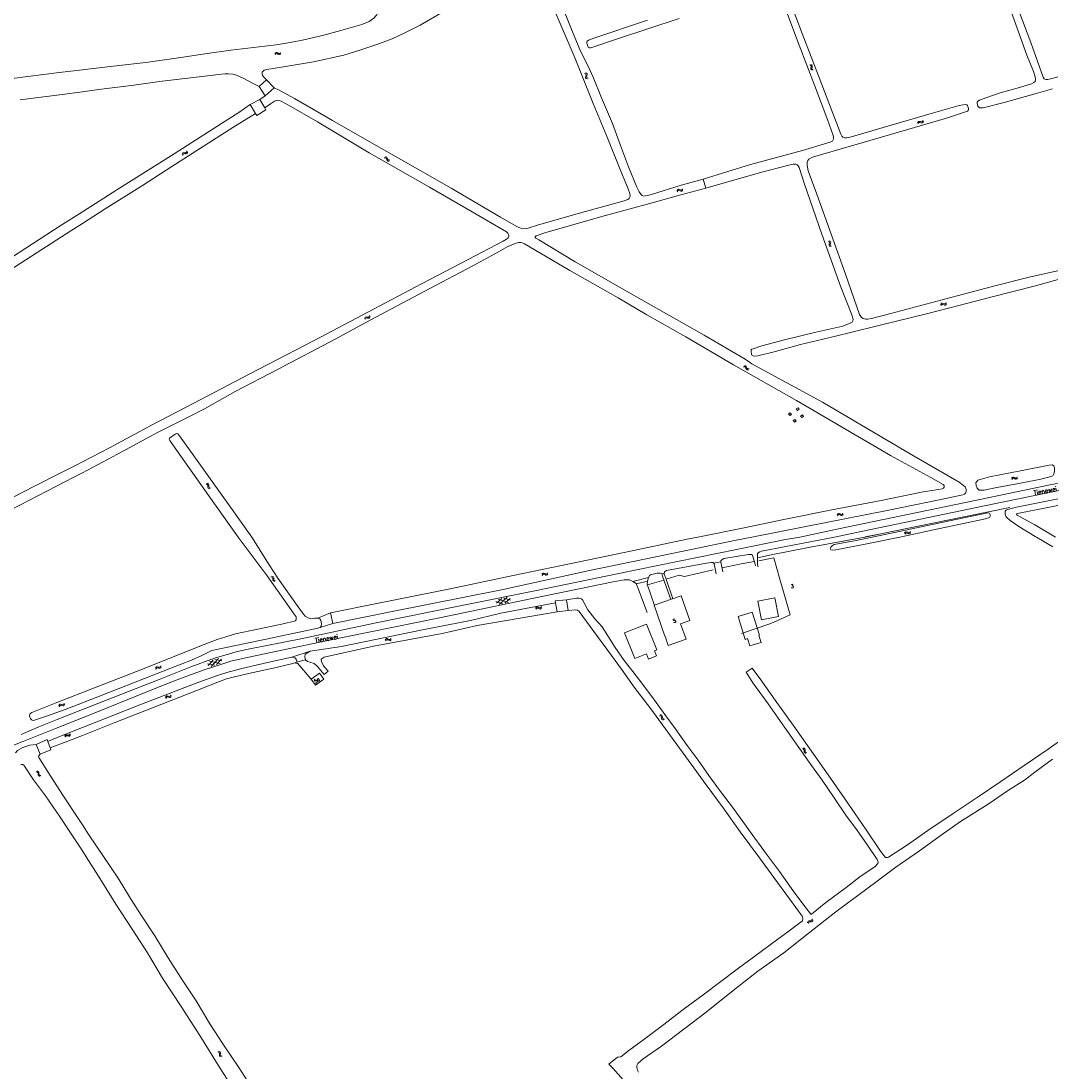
# Model space of a CAD drawing. Header units: metres. Extents: x 189705 to 199106, y 581686 to 588448.
# Tile 340 of 555: x 193974 to 194411, y 587273 to 587719. Entities that reach past the tile are written whole.
import ezdxf

# ---------------------------------------------------------------- set-up
doc = ezdxf.new("R2010")
doc.units = ezdxf.units.M
doc.layers.add('B-WA-OG-GBKN-G', color=7, linetype='Continuous', lineweight=18)
doc.styles.add('Style-STANDARD', font='STANDARD.shx')

msp = doc.modelspace()

# ---------------------------------------------------------------- linework, layer by layer
at = {"layer": 'B-WA-OG-GBKN-G'}
for p, q in [((194081.721, 587705.28), (194081.972, 587705.601)), ((194081.817, 587704.793), (194082.07, 587705.112)), ((194081.972, 587705.601), (194082.253, 587705.768)), ((194082.07, 587705.112), (194082.354, 587705.278)), ((194082.253, 587705.768), (194082.589, 587705.724)), ((194082.354, 587705.278), (194082.677, 587705.235)), ((194082.589, 587705.724), (194082.944, 587705.526)), ((194082.677, 587705.235), (194083.042, 587705.039)), ((194082.944, 587705.526), (194083.302, 587705.329)), ((194083.042, 587705.039), (194083.398, 587704.84)), ((194083.302, 587705.329), (194083.628, 587705.283)), ((194083.398, 587704.84), (194083.724, 587704.793)), ((194083.628, 587705.283), (194083.919, 587705.452)), ((194083.724, 587704.793), (194084.015, 587704.964)), ((194083.919, 587705.452), (194084.172, 587705.773)), ((194084.015, 587704.964), (194084.268, 587705.286)), ((194309.163, 587700.269), (194308.794, 587700.445)), ((194309.392, 587700.022), (194309.163, 587700.269)), ((194309.19, 587698.911), (194309.304, 587699.302)), ((194309.22, 587698.574), (194309.19, 587698.911)), ((194309.445, 587698.336), (194309.22, 587698.574)), ((194309.617, 587700.469), (194309.248, 587700.646)), ((194309.304, 587699.302), (194309.418, 587699.694)), ((194309.418, 587699.694), (194309.392, 587700.022)), ((194309.813, 587698.162), (194309.445, 587698.336)), ((194309.848, 587700.223), (194309.617, 587700.469)), ((194309.647, 587699.105), (194309.758, 587699.504)), ((194309.676, 587698.78), (194309.647, 587699.105)), ((194309.9, 587698.54), (194309.676, 587698.78)), ((194309.758, 587699.504), (194309.874, 587699.895)), ((194309.874, 587699.895), (194309.848, 587700.223)), ((194310.267, 587698.363), (194309.9, 587698.54)), ((194213.547, 587696.658), (194213.174, 587696.824)), ((194213.782, 587696.417), (194213.547, 587696.658)), ((194213.609, 587695.302), (194213.714, 587695.695)), ((194213.648, 587694.965), (194213.609, 587695.302)), ((194213.996, 587696.87), (194213.623, 587697.037)), ((194213.879, 587694.734), (194213.648, 587694.965)), ((194213.714, 587695.695), (194213.817, 587696.09)), ((194213.817, 587696.09), (194213.782, 587696.417)), ((194214.252, 587694.569), (194213.879, 587694.734)), ((194214.233, 587696.63), (194213.996, 587696.87)), ((194214.061, 587695.507), (194214.162, 587695.909)), ((194214.099, 587695.183), (194214.061, 587695.507)), ((194214.329, 587694.949), (194214.099, 587695.183)), ((194214.162, 587695.909), (194214.268, 587696.303)), ((194214.268, 587696.303), (194214.233, 587696.63)), ((194214.701, 587694.781), (194214.329, 587694.949)), ((194354.597, 587675.888), (194354.782, 587676.25)), ((194354.782, 587676.25), (194355.026, 587676.468)), ((194354.783, 587675.427), (194354.972, 587675.789)), ((194354.972, 587675.789), (194355.218, 587676.006)), ((194355.026, 587676.468), (194355.365, 587676.488)), ((194355.218, 587676.006), (194355.544, 587676.025)), ((194355.365, 587676.488), (194355.751, 587676.361)), ((194355.544, 587676.025), (194355.94, 587675.902)), ((194355.751, 587676.361), (194356.14, 587676.236)), ((194355.94, 587675.902), (194356.327, 587675.773)), ((194356.14, 587676.236), (194356.468, 587676.252)), ((194356.327, 587675.773), (194356.656, 587675.79)), ((194356.468, 587676.252), (194356.722, 587676.473)), ((194356.656, 587675.79), (194356.909, 587676.013)), ((194356.722, 587676.473), (194356.91, 587676.836)), ((194356.909, 587676.013), (194357.096, 587676.376)), ((194042.372, 587662.43), (194042.468, 587662.826)), ((194042.468, 587662.826), (194042.654, 587663.095)), ((194042.654, 587663.095), (194042.978, 587663.193)), ((194042.662, 587662.026), (194042.76, 587662.422)), ((194042.76, 587662.422), (194042.949, 587662.69)), ((194042.949, 587662.69), (194043.261, 587662.785)), ((194042.978, 587663.193), (194043.384, 587663.161)), ((194043.261, 587662.785), (194043.675, 587662.758)), ((194043.384, 587663.161), (194043.791, 587663.129)), ((194043.675, 587662.758), (194044.082, 587662.724)), ((194043.791, 587663.129), (194044.107, 587663.222)), ((194044.082, 587662.724), (194044.397, 587662.817)), ((194044.107, 587663.222), (194044.302, 587663.497)), ((194044.302, 587663.497), (194044.399, 587663.894)), ((194044.397, 587662.817), (194044.591, 587663.093)), ((194044.591, 587663.093), (194044.688, 587663.49)), ((194128.508, 587660.928), (194128.11, 587660.834)), ((194128.737, 587661.369), (194128.339, 587661.275)), ((194128.841, 587660.879), (194128.508, 587660.928)), ((194129.071, 587661.321), (194128.737, 587661.369)), ((194129.067, 587660.639), (194128.841, 587660.879)), ((194129.224, 587660.262), (194129.067, 587660.639)), ((194129.297, 587661.082), (194129.071, 587661.321)), ((194129.379, 587659.886), (194129.224, 587660.262)), ((194129.451, 587660.704), (194129.297, 587661.082)), ((194129.614, 587659.642), (194129.379, 587659.886)), ((194129.614, 587660.323), (194129.451, 587660.704)), ((194129.841, 587660.088), (194129.614, 587660.323)), ((194129.938, 587659.598), (194129.614, 587659.642)), ((194130.166, 587660.042), (194129.841, 587660.088)), ((194130.334, 587659.692), (194129.938, 587659.598)), ((194130.563, 587660.133), (194130.166, 587660.042)), ((194252.406, 587647.085), (194252.614, 587647.436)), ((194252.564, 587646.614), (194252.774, 587646.964)), ((194252.614, 587647.436), (194252.871, 587647.638)), ((194252.774, 587646.964), (194253.034, 587647.165)), ((194252.871, 587647.638), (194253.21, 587647.637)), ((194253.034, 587647.165), (194253.36, 587647.164)), ((194253.21, 587647.637), (194253.588, 587647.487)), ((194253.36, 587647.164), (194253.748, 587647.017)), ((194253.588, 587647.487), (194253.968, 587647.337)), ((194253.748, 587647.017), (194254.126, 587646.864)), ((194253.968, 587647.337), (194254.297, 587647.333)), ((194254.126, 587646.864), (194254.455, 587646.861)), ((194254.297, 587647.333), (194254.564, 587647.538)), ((194254.455, 587646.861), (194254.722, 587647.068)), ((194254.564, 587647.538), (194254.773, 587647.889)), ((194254.722, 587647.068), (194254.931, 587647.419)), ((194316.978, 587625.445), (194316.613, 587625.629)), ((194316.973, 587624.087), (194317.096, 587624.474)), ((194316.995, 587623.749), (194316.973, 587624.087)), ((194317.201, 587625.192), (194316.978, 587625.445)), ((194317.214, 587623.506), (194316.995, 587623.749)), ((194317.437, 587625.635), (194317.072, 587625.819)), ((194317.096, 587624.474), (194317.22, 587624.864)), ((194317.22, 587624.864), (194317.201, 587625.192)), ((194317.578, 587623.323), (194317.214, 587623.506)), ((194317.434, 587624.27), (194317.555, 587624.666)), ((194317.456, 587623.944), (194317.434, 587624.27)), ((194317.661, 587625.383), (194317.437, 587625.635)), ((194317.675, 587623.699), (194317.456, 587623.944)), ((194317.555, 587624.666), (194317.68, 587625.055)), ((194317.68, 587625.055), (194317.661, 587625.383)), ((194318.037, 587623.513), (194317.675, 587623.699)), ((194364.346, 587598.722), (194364.556, 587599.071)), ((194364.5, 587598.25), (194364.713, 587598.597)), ((194364.556, 587599.071), (194364.815, 587599.271)), ((194364.713, 587598.597), (194364.974, 587598.796)), ((194364.815, 587599.271), (194365.154, 587599.267)), ((194364.974, 587598.796), (194365.3, 587598.793)), ((194365.154, 587599.267), (194365.531, 587599.114)), ((194365.3, 587598.793), (194365.687, 587598.642)), ((194365.531, 587599.114), (194365.91, 587598.961)), ((194365.687, 587598.642), (194366.064, 587598.487)), ((194365.91, 587598.961), (194366.239, 587598.954)), ((194366.064, 587598.487), (194366.393, 587598.48)), ((194366.239, 587598.954), (194366.507, 587599.157)), ((194366.393, 587598.48), (194366.661, 587598.685)), ((194366.507, 587599.157), (194366.72, 587599.506)), ((194366.661, 587598.685), (194366.874, 587599.034)), ((194119.778, 587592.733), (194119.908, 587593.119)), ((194119.908, 587593.119), (194120.117, 587593.371)), ((194120.031, 587592.306), (194120.163, 587592.691)), ((194120.117, 587593.371), (194120.448, 587593.441)), ((194120.163, 587592.691), (194120.375, 587592.942)), ((194120.375, 587592.942), (194120.694, 587593.01)), ((194120.448, 587593.441), (194120.849, 587593.373)), ((194120.694, 587593.01), (194121.104, 587592.947)), ((194120.849, 587593.373), (194121.252, 587593.307)), ((194121.104, 587592.947), (194121.506, 587592.877)), ((194121.252, 587593.307), (194121.575, 587593.372)), ((194121.506, 587592.877), (194121.829, 587592.943)), ((194121.575, 587593.372), (194121.793, 587593.628)), ((194121.793, 587593.628), (194121.924, 587594.015)), ((194121.829, 587592.943), (194122.046, 587593.201)), ((194122.046, 587593.201), (194122.177, 587593.588)), ((194281.002, 587572.263), (194280.605, 587572.166)), ((194281.227, 587572.706), (194280.83, 587572.609)), ((194281.335, 587572.217), (194281.002, 587572.263)), ((194281.561, 587572.661), (194281.227, 587572.706)), ((194281.563, 587571.979), (194281.335, 587572.217)), ((194281.789, 587572.424), (194281.561, 587572.661)), ((194281.723, 587571.603), (194281.563, 587571.979)), ((194281.881, 587571.229), (194281.723, 587571.603)), ((194281.946, 587572.047), (194281.789, 587572.424)), ((194282.118, 587570.986), (194281.881, 587571.229)), ((194282.113, 587571.667), (194281.946, 587572.047)), ((194282.341, 587571.435), (194282.113, 587571.667)), ((194282.443, 587570.945), (194282.118, 587570.986)), ((194282.667, 587571.39), (194282.341, 587571.435)), ((194282.838, 587571.043), (194282.443, 587570.945)), ((194283.063, 587571.485), (194282.667, 587571.39)), ((194394.465, 587524.935), (194394.702, 587525.267)), ((194394.582, 587524.453), (194394.822, 587524.783)), ((194394.702, 587525.267), (194394.975, 587525.446)), ((194394.822, 587524.783), (194395.097, 587524.961)), ((194394.975, 587525.446), (194395.313, 587525.416)), ((194395.097, 587524.961), (194395.422, 587524.932)), ((194395.313, 587525.416), (194395.677, 587525.235)), ((194395.422, 587524.932), (194395.796, 587524.752)), ((194395.677, 587525.235), (194396.043, 587525.053)), ((194395.796, 587524.752), (194396.16, 587524.569)), ((194396.043, 587525.053), (194396.37, 587525.021)), ((194396.16, 587524.569), (194396.488, 587524.537)), ((194396.37, 587525.021), (194396.653, 587525.203)), ((194396.488, 587524.537), (194396.771, 587524.72)), ((194396.653, 587525.203), (194396.892, 587525.535)), ((194396.771, 587524.72), (194397.009, 587525.052)), ((194052.892, 587522.38), (194052.49, 587522.457)), ((194053.28, 587522.69), (194052.879, 587522.767)), ((194053.176, 587522.2), (194052.892, 587522.38)), ((194053.285, 587521.889), (194053.176, 587522.2)), ((194053.263, 587521.075), (194053.275, 587521.481)), ((194053.378, 587520.756), (194053.263, 587521.075)), ((194053.275, 587521.481), (194053.285, 587521.889)), ((194053.566, 587522.511), (194053.28, 587522.69)), ((194053.657, 587520.584), (194053.378, 587520.756)), ((194053.675, 587522.2), (194053.566, 587522.511)), ((194053.656, 587521.378), (194053.662, 587521.793)), ((194053.768, 587521.071), (194053.656, 587521.378)), ((194054.057, 587520.509), (194053.657, 587520.584)), ((194053.662, 587521.793), (194053.675, 587522.2)), ((194054.045, 587520.896), (194053.768, 587521.071)), ((194054.445, 587520.819), (194054.045, 587520.896)), ((194320.45, 587509.51), (194320.683, 587509.843)), ((194320.572, 587509.028), (194320.808, 587509.36)), ((194320.683, 587509.843), (194320.955, 587510.026)), ((194320.808, 587509.36), (194321.082, 587509.541)), ((194320.955, 587510.026), (194321.293, 587509.999)), ((194321.082, 587509.541), (194321.407, 587509.516)), ((194321.293, 587509.999), (194321.658, 587509.821)), ((194321.407, 587509.516), (194321.783, 587509.34)), ((194321.658, 587509.821), (194322.026, 587509.643)), ((194321.783, 587509.34), (194322.149, 587509.16)), ((194322.026, 587509.643), (194322.354, 587509.615)), ((194322.149, 587509.16), (194322.477, 587509.131)), ((194322.354, 587509.615), (194322.635, 587509.799)), ((194322.477, 587509.131), (194322.758, 587509.318)), ((194322.635, 587509.799), (194322.871, 587510.133)), ((194322.758, 587509.318), (194322.993, 587509.652)), ((194349.085, 587501.714), (194349.322, 587502.046)), ((194349.322, 587502.046), (194349.595, 587502.225)), ((194349.442, 587501.562), (194349.717, 587501.74)), ((194349.595, 587502.225), (194349.933, 587502.195)), ((194349.717, 587501.74), (194350.042, 587501.711)), ((194349.933, 587502.195), (194350.297, 587502.014)), ((194350.042, 587501.711), (194350.416, 587501.531)), ((194350.297, 587502.014), (194350.663, 587501.832)), ((194350.663, 587501.832), (194350.99, 587501.8)), ((194350.99, 587501.8), (194351.273, 587501.982)), ((194351.273, 587501.982), (194351.512, 587502.314)), ((194351.391, 587501.499), (194351.629, 587501.831)), ((194349.202, 587501.232), (194349.442, 587501.562)), ((194350.416, 587501.531), (194350.78, 587501.348)), ((194350.78, 587501.348), (194351.108, 587501.316)), ((194351.108, 587501.316), (194351.391, 587501.499)), ((194195.077, 587484.187), (194195.307, 587484.523)), ((194195.205, 587483.707), (194195.437, 587484.042)), ((194195.307, 587484.523), (194195.577, 587484.709)), ((194195.437, 587484.042), (194195.709, 587484.226)), ((194195.577, 587484.709), (194195.915, 587484.686)), ((194195.709, 587484.226), (194196.034, 587484.204)), ((194195.915, 587484.686), (194196.282, 587484.512)), ((194196.034, 587484.204), (194196.412, 587484.032)), ((194196.282, 587484.512), (194196.652, 587484.338)), ((194196.412, 587484.032), (194196.78, 587483.856)), ((194196.652, 587484.338), (194196.98, 587484.313)), ((194196.78, 587483.856), (194197.108, 587483.831)), ((194196.98, 587484.313), (194197.259, 587484.501)), ((194197.108, 587483.831), (194197.387, 587484.021)), ((194197.259, 587484.501), (194197.491, 587484.838)), ((194197.387, 587484.021), (194197.619, 587484.358)), ((194080.479, 587483.008), (194080.078, 587483.087)), ((194080.869, 587483.317), (194080.468, 587483.395)), ((194080.763, 587482.827), (194080.479, 587483.008)), ((194080.87, 587482.516), (194080.763, 587482.827)), ((194080.845, 587481.701), (194080.859, 587482.108)), ((194080.959, 587481.382), (194080.845, 587481.701)), ((194080.859, 587482.108), (194080.87, 587482.516)), ((194081.154, 587483.136), (194080.869, 587483.317)), ((194081.237, 587481.209), (194080.959, 587481.382)), ((194081.262, 587482.825), (194081.154, 587483.136)), ((194081.637, 587481.132), (194081.237, 587481.209)), ((194081.239, 587482.003), (194081.247, 587482.418)), ((194081.349, 587481.696), (194081.239, 587482.003)), ((194081.247, 587482.418), (194081.262, 587482.825)), ((194081.626, 587481.52), (194081.349, 587481.696)), ((194082.026, 587481.44), (194081.626, 587481.52)), ((194178.484, 587471.686), (194175.589, 587472.647)), ((194175.741, 587471.909), (194178.02, 587473.937)), ((194180.86, 587472.175), (194176.497, 587473.623)), ((194176.96, 587471.372), (194180.395, 587474.427)), ((194181.765, 587473.15), (194178.867, 587474.111)), ((194179.332, 587471.86), (194181.613, 587473.887)), ((194194.617, 587470.111), (194194.85, 587470.446)), ((194192.433, 587469.808), (194192.664, 587470.143)), ((194192.558, 587469.327), (194192.792, 587469.661)), ((194192.664, 587470.143), (194192.935, 587470.327)), ((194192.792, 587469.661), (194193.065, 587469.843)), ((194192.935, 587470.327), (194193.273, 587470.302)), ((194193.065, 587469.843), (194193.39, 587469.82)), ((194193.273, 587470.302), (194193.64, 587470.127)), ((194193.39, 587469.82), (194193.767, 587469.646)), ((194193.64, 587470.127), (194194.008, 587469.951)), ((194193.767, 587469.646), (194194.134, 587469.468)), ((194194.008, 587469.951), (194194.336, 587469.924)), ((194194.134, 587469.468), (194194.462, 587469.442)), ((194194.336, 587469.924), (194194.617, 587470.111)), ((194194.462, 587469.442), (194194.742, 587469.63)), ((194194.742, 587469.63), (194194.975, 587469.966)), ((194128.604, 587456.368), (194128.836, 587456.702)), ((194128.728, 587455.887), (194128.962, 587456.22)), ((194128.836, 587456.702), (194129.107, 587456.886)), ((194128.962, 587456.22), (194129.236, 587456.401)), ((194129.107, 587456.886), (194129.445, 587456.86)), ((194129.236, 587456.401), (194129.561, 587456.377)), ((194129.445, 587456.86), (194129.811, 587456.683)), ((194129.561, 587456.377), (194129.937, 587456.202)), ((194129.811, 587456.683), (194130.18, 587456.506)), ((194129.937, 587456.202), (194130.304, 587456.023)), ((194130.18, 587456.506), (194130.508, 587456.479)), ((194130.304, 587456.023), (194130.632, 587455.996)), ((194130.508, 587456.479), (194130.788, 587456.664)), ((194130.632, 587455.996), (194130.912, 587456.183)), ((194130.788, 587456.664), (194131.023, 587456.999)), ((194130.912, 587456.183), (194131.146, 587456.518)), ((194054.699, 587445.066), (194057.765, 587448.492)), ((194031.02, 587444.267), (194031.188, 587444.638)), ((194031.188, 587444.638), (194031.422, 587444.867)), ((194031.228, 587443.816), (194031.399, 587444.186)), ((194031.399, 587444.186), (194031.635, 587444.414)), ((194031.422, 587444.867), (194031.759, 587444.903)), ((194031.635, 587444.414), (194031.96, 587444.449)), ((194031.759, 587444.903), (194032.151, 587444.795)), ((194031.96, 587444.449), (194032.361, 587444.344)), ((194032.151, 587444.795), (194032.545, 587444.687)), ((194032.361, 587444.344), (194032.754, 587444.234)), ((194032.545, 587444.687), (194032.873, 587444.719)), ((194032.754, 587444.234), (194033.081, 587444.266)), ((194032.873, 587444.719), (194033.116, 587444.951)), ((194033.081, 587444.266), (194033.324, 587444.5)), ((194033.116, 587444.951), (194033.286, 587445.323)), ((194033.324, 587444.5), (194033.494, 587444.872)), ((194056.178, 587445.552), (194053.192, 587446.178)), ((194053.427, 587445.462), (194055.461, 587447.736)), ((194058.483, 587446.308), (194053.984, 587447.25)), ((194059.271, 587447.379), (194056.282, 587448.005)), ((194057.001, 587445.821), (194059.036, 587448.094)), ((194035.292, 587431.948), (194035.462, 587432.319)), ((194035.462, 587432.319), (194035.696, 587432.548)), ((194035.5, 587431.497), (194035.671, 587431.867)), ((194035.671, 587431.867), (194035.908, 587432.094)), ((194035.696, 587432.548), (194036.033, 587432.583)), ((194035.908, 587432.094), (194036.233, 587432.128)), ((194036.033, 587432.583), (194036.425, 587432.473)), ((194036.233, 587432.128), (194036.634, 587432.023)), ((194036.425, 587432.473), (194036.818, 587432.365)), ((194036.634, 587432.023), (194037.026, 587431.912)), ((194036.818, 587432.365), (194037.146, 587432.396)), ((194037.026, 587431.912), (194037.354, 587431.943)), ((194037.146, 587432.396), (194037.39, 587432.629)), ((194037.354, 587431.943), (194037.597, 587432.177)), ((194037.39, 587432.629), (194037.561, 587433)), ((194037.597, 587432.177), (194037.768, 587432.549)), ((193990.002, 587428.391), (193990.17, 587428.763)), ((193990.17, 587428.763), (193990.403, 587428.992)), ((193990.211, 587427.941), (193990.382, 587428.311)), ((193990.382, 587428.311), (193990.617, 587428.539)), ((193990.403, 587428.992), (193990.74, 587429.028)), ((193990.617, 587428.539), (193990.942, 587428.575)), ((193990.74, 587429.028), (193991.132, 587428.921)), ((193990.942, 587428.575), (193991.343, 587428.471)), ((193991.132, 587428.921), (193991.526, 587428.814)), ((193991.343, 587428.471), (193991.736, 587428.362)), ((193991.526, 587428.814), (193991.854, 587428.847)), ((193991.736, 587428.362), (193992.064, 587428.394)), ((193991.854, 587428.847), (193992.096, 587429.08)), ((193992.064, 587428.394), (193992.306, 587428.63)), ((193992.096, 587429.08), (193992.266, 587429.452)), ((193992.306, 587428.63), (193992.475, 587429.002)), ((194245.005, 587424.141), (194245.411, 587424.105)), ((194245.359, 587424.489), (194245.765, 587424.456)), ((194245.411, 587424.105), (194245.705, 587423.96)), ((194245.705, 587423.96), (194245.848, 587423.666)), ((194245.765, 587424.456), (194246.06, 587424.314)), ((194245.848, 587423.666), (194245.885, 587423.253)), ((194245.885, 587423.253), (194245.914, 587422.846)), ((194245.914, 587422.846), (194246.055, 587422.549)), ((194246.055, 587422.549), (194246.358, 587422.4)), ((194246.06, 587424.314), (194246.207, 587424.009)), ((194246.207, 587424.009), (194246.238, 587423.603)), ((194246.238, 587423.603), (194246.27, 587423.196)), ((194246.27, 587423.196), (194246.41, 587422.898)), ((194246.358, 587422.4), (194246.765, 587422.366)), ((194246.41, 587422.898), (194246.712, 587422.748)), ((194246.712, 587422.748), (194247.119, 587422.714)), ((193992.475, 587415.414), (193992.625, 587415.793)), ((193992.625, 587415.793), (193992.848, 587416.033)), ((193992.704, 587414.974), (193992.857, 587415.351)), ((193992.848, 587416.033), (193993.183, 587416.084)), ((193992.857, 587415.351), (193993.083, 587415.59)), ((193993.083, 587415.59), (193993.405, 587415.641)), ((193993.183, 587416.084), (193993.58, 587415.995)), ((193993.405, 587415.641), (193993.811, 587415.555)), ((193993.58, 587415.995), (193993.978, 587415.906)), ((193993.811, 587415.555), (193994.208, 587415.464)), ((193993.978, 587415.906), (193994.304, 587415.954)), ((193994.208, 587415.464), (193994.534, 587415.512)), ((193994.304, 587415.954), (193994.535, 587416.198)), ((193994.534, 587415.512), (193994.765, 587415.758)), ((193994.535, 587416.198), (193994.688, 587416.577)), ((193994.765, 587415.758), (193994.917, 587416.137)), ((194306.05, 587410.014), (194305.649, 587410.093)), ((194306.44, 587410.32), (194306.039, 587410.4)), ((194306.332, 587409.831), (194306.05, 587410.014)), ((194306.439, 587409.52), (194306.332, 587409.831)), ((194306.411, 587408.705), (194306.426, 587409.112)), ((194306.524, 587408.385), (194306.411, 587408.705)), ((194306.426, 587409.112), (194306.439, 587409.52)), ((194306.725, 587410.139), (194306.44, 587410.32)), ((194306.8, 587408.211), (194306.524, 587408.385)), ((194306.831, 587409.828), (194306.725, 587410.139)), ((194307.2, 587408.133), (194306.8, 587408.211)), ((194306.806, 587409.005), (194306.815, 587409.42)), ((194306.915, 587408.698), (194306.806, 587409.005)), ((194306.815, 587409.42), (194306.831, 587409.828)), ((194307.191, 587408.521), (194306.915, 587408.698)), ((194307.591, 587408.44), (194307.191, 587408.521)), ((193980.383, 587400.313), (193980.785, 587400.251)), ((193980.758, 587400.638), (193981.161, 587400.578)), ((193980.785, 587400.251), (193981.07, 587400.087)), ((193981.07, 587400.087), (193981.193, 587399.785)), ((193981.161, 587400.578), (193981.446, 587400.417)), ((193981.193, 587399.785), (193981.203, 587399.37)), ((193981.203, 587399.37), (193981.206, 587398.962)), ((193981.446, 587400.417), (193981.573, 587400.103)), ((193981.573, 587400.103), (193981.578, 587399.696)), ((193981.578, 587399.696), (193981.583, 587399.288)), ((193981.583, 587399.288), (193981.704, 587398.982)), ((193981.206, 587398.962), (193981.327, 587398.656)), ((193981.327, 587398.656), (193981.619, 587398.488)), ((193981.619, 587398.488), (193982.023, 587398.427)), ((193981.704, 587398.982), (193981.995, 587398.812)), ((193981.995, 587398.812), (193982.399, 587398.751)), ((194307.96, 587336.651), (194308.124, 587336.934)), ((194308.124, 587336.934), (194308.44, 587337.058)), ((194308.44, 587337.058), (194308.846, 587337.057)), ((194308.846, 587337.057), (194309.255, 587337.058)), ((194309.255, 587337.058), (194309.562, 587337.176)), ((194309.562, 587337.176), (194309.735, 587337.464)), ((194309.576, 587336.677), (194309.884, 587336.794)), ((194309.735, 587337.464), (194309.8, 587337.868)), ((194309.884, 587336.794), (194310.055, 587337.085)), ((194310.055, 587337.085), (194310.121, 587337.488)), ((194307.896, 587336.249), (194307.96, 587336.651)), ((194308.216, 587335.869), (194308.283, 587336.271)), ((194308.283, 587336.271), (194308.45, 587336.554)), ((194308.45, 587336.554), (194308.754, 587336.673)), ((194308.754, 587336.673), (194309.168, 587336.679)), ((194309.168, 587336.679), (194309.576, 587336.677)), ((194057.855, 587281.298), (194057.457, 587281.394)), ((194058.13, 587281.104), (194057.855, 587281.298)), ((194058.257, 587281.589), (194057.86, 587281.684)), ((194058.224, 587280.789), (194058.13, 587281.104)), ((194058.163, 587279.976), (194058.194, 587280.381)), ((194058.262, 587279.652), (194058.163, 587279.976)), ((194058.194, 587280.381), (194058.224, 587280.789)), ((194058.534, 587281.396), (194058.257, 587281.589)), ((194058.532, 587279.466), (194058.262, 587279.652)), ((194058.928, 587279.372), (194058.532, 587279.466)), ((194058.628, 587281.08), (194058.534, 587281.396)), ((194058.57, 587280.26), (194058.595, 587280.674)), ((194058.666, 587279.948), (194058.57, 587280.26)), ((194058.595, 587280.674), (194058.628, 587281.08)), ((194058.935, 587279.76), (194058.666, 587279.948)), ((194059.331, 587279.663), (194058.935, 587279.76))]:
    msp.add_line(p, q, dxfattribs=at)
at = {"layer": 'B-WA-OG-GBKN-G', "flags": 128}
for points in [[(194390.969, 587741.075), (194402.583, 587709.955), (194407.869, 587695.262), (194408.372, 587694.506), (194409.02, 587694.272), (194409.934, 587694.304), (194410.427, 587694.418), (194412.744, 587694.942), (194424.902, 587698.607), (194444.604, 587704.159), (194467.616, 587710.744), (194493.57, 587718.21), (194528.803, 587728.035), (194538.659, 587731.204), (194546.285, 587733.42), (194552.28, 587734.972), (194556.52, 587735.911), (194557.398, 587735.88), (194558.14, 587735.648), (194558.446, 587735.391), (194558.832, 587734.657), (194558.948, 587733.679), (194558.606, 587732.572)], [(194000, 587698.404), (194001.028, 587698.524), (194014.392, 587700.073), (194026.993, 587701.404), (194041.796, 587703.533), (194052.029, 587705.172), (194063.089, 587706.76), (194075.121, 587708.061), (194082.246, 587708.923), (194088.261, 587709.95), (194094.087, 587711.069), (194102.488, 587713.075), (194109.791, 587715.069), (194118.625, 587717.612), (194121.744, 587718.924), (194123.774, 587720.237), (194124.931, 587721.507), (194125.46, 587722.579), (194125.722, 587723.716), (194125.802, 587724.778), (194125.662, 587725.806), (194125.263, 587726.808), (194123.869, 587730.153), (194123.598, 587731.209)], [(194157.411, 587725.578), (194156.343, 587724.883), (194153.141, 587722.919), (194143.374, 587717.253), (194137.116, 587714.154), (194131.461, 587711.542), (194124.971, 587709.176), (194118.692, 587706.956), (194110.957, 587704.628), (194098.103, 587701.788), (194085.426, 587699.696), (194078.291, 587698.49), (194077.248, 587698.266), (194076.703, 587697.856), (194076.368, 587697.331), (194076.271, 587696.657), (194076.49, 587695.888), (194077.116, 587695.032), (194078.108, 587694.166)], [(194202.817, 587727.533), (194207.857, 587715.171), (194211.431, 587706.316), (194214.583, 587700.177), (194216.899, 587695.256), (194220.402, 587686.395), (194225.008, 587675.555), (194228.401, 587666.189), (194231.881, 587657.21), (194235.394, 587648.56), (194236.343, 587646.596), (194237.064, 587645.503), (194237.589, 587645.056)], [(194300.217, 587728.114), (194305.524, 587713.789), (194313.162, 587693.987), (194321.925, 587671.054), (194322.436, 587670.171), (194322.909, 587669.716), (194323.567, 587669.527), (194324.55, 587669.467), (194325.436, 587669.584), (194326.902, 587669.99), (194339.92, 587673.927), (194361.336, 587680.052), (194372.174, 587683.19), (194373.892, 587683.481), (194375.024, 587683.602), (194375.43, 587683.5), (194375.701, 587683.223), (194375.887, 587682.848), (194376.235, 587681.896), (194376.202, 587681.419), (194376.051, 587681.034), (194375.774, 587680.833), (194374.858, 587680.534), (194366.912, 587677.857), (194343.008, 587670.923), (194309.942, 587661.234), (194308.415, 587660.414), (194307.988, 587659.885), (194307.707, 587659.157)], [(194397.906, 587690.881), (194402.903, 587692.43), (194403.977, 587692.953), (194404.431, 587693.412), (194404.67, 587694.063), (194404.652, 587694.379), (194404.544, 587695.413), (194403.724, 587697.599), (194401.009, 587704.59), (194393.561, 587725.057)], [(194081.406, 587690.748), (194083.319, 587689.858), (194090.034, 587686.153), (194106.157, 587676.82), (194120.789, 587668.498), (194141.427, 587656.807), (194156.59, 587648.08), (194177.513, 587635.824), (194184.206, 587632.034), (194185.697, 587631.248), (194186.56, 587630.987), (194187.615, 587630.915), (194189.221, 587631.184), (194193.649, 587632.547), (194211.034, 587637.547), (194230.007, 587642.72), (194231.556, 587643.242), (194232.165, 587643.714), (194232.452, 587644.238), (194232.509, 587644.897), (194232.386, 587645.882), (194231.641, 587647.871), (194228.566, 587655.337), (194222.579, 587670.477), (194216.87, 587683.998), (194209.184, 587703.136), (194200.271, 587723.963)], [(194253.326, 587720.105), (194227.624, 587711.66), (194215.815, 587707.697), (194215.309, 587707.688), (194214.966, 587707.783), (194214.695, 587708.046), (194214.137, 587709.738), (194214.163, 587710.208), (194214.335, 587710.565), (194214.837, 587710.911), (194217.13, 587711.764), (194239.928, 587719.429)], [(194263.607, 587651.904), (194283.695, 587658.113), (194305.706, 587664.132), (194317.398, 587667.591), (194318.421, 587668.051), (194318.785, 587668.581), (194318.904, 587669.212), (194318.869, 587669.866), (194318.662, 587670.901), (194316.491, 587676.818), (194310.805, 587691.822), (194304.296, 587708.808), (194299.406, 587722.033)], [(193914.767, 587690.318), (193921.185, 587689.829), (193924.919, 587689.805), (193929.197, 587689.967), (193931.478, 587690.166), (193938.925, 587690.871), (193946.649, 587691.827), (193957.384, 587692.97), (193970.158, 587694.729), (193990.217, 587697.264), (194000, 587698.404)], [(194075.038, 587691.237), (194072.209, 587692.744), (194068.588, 587694.603), (194065.428, 587696.099), (194063.814, 587696.548), (194061.859, 587696.663), (194060.642, 587696.603), (194059.073, 587696.482), (194052.004, 587695.647), (194033.855, 587693.546), (194021.814, 587691.864), (194007.007, 587689.996), (194000, 587689.033)], [(194078.108, 587694.166), (194075.038, 587691.237)], [(194081.406, 587690.748), (194078.108, 587694.166)], [(194000, 587689.033), (193991.36, 587687.846), (193973.565, 587685.581)], [(194077.587, 587687.298), (194075.038, 587691.237)], [(194077.587, 587687.298), (194081.406, 587690.748)], [(194411.801, 587690.35), (194404.931, 587688.272), (194391.278, 587684.516), (194382.422, 587682.257), (194381.5, 587682.154), (194380.876, 587682.231), (194380.409, 587682.58), (194380.118, 587682.998), (194379.836, 587684.188), (194379.897, 587684.693), (194380.153, 587685.014), (194380.895, 587685.406), (194383.619, 587686.487), (194389.605, 587688.581), (194397.906, 587690.881)], [(194077.441, 587682.158), (194079.896, 587683.882), (194081.635, 587684.993), (194082.433, 587685.345), (194083.024, 587685.404), (194083.495, 587685.344), (194084.422, 587685.027), (194087.479, 587683.29), (194099.833, 587676.222), (194121.718, 587663.121), (194147.392, 587648.49), (194165.474, 587638.036), (194180.111, 587629.552), (194180.648, 587628.978), (194180.932, 587628.413), (194180.983, 587627.766), (194180.724, 587627.036), (194180.1, 587626.451), (194178.623, 587625.605), (194163.754, 587617.899), (194144.023, 587607.518), (194121.475, 587595.676), (194098.36, 587583.481), (194070.755, 587569.176), (194047.273, 587556.799), (194029.292, 587547.518), (194011.564, 587537.883), (194000, 587531.943)], [(194075.338, 587685.776), (194071.276, 587683.657)], [(194077.587, 587687.298), (194075.338, 587685.776)], [(194077.441, 587682.158), (194075.338, 587685.776)], [(194071.276, 587683.657), (194066.38, 587680.188), (194059.02, 587675.529), (194039.018, 587662.748), (194014.655, 587647.389), (194000, 587638.086)], [(194073.523, 587679.832), (194071.276, 587683.657)], [(194073.995, 587679.028), (194077.938, 587681.303)], [(194077.938, 587681.303), (194077.441, 587682.158)], [(194000, 587633.094), (194009.694, 587639.298), (194025.48, 587649.202), (194037.958, 587657.324), (194050.106, 587665.094), (194063.924, 587673.876), (194073.523, 587679.832)], [(194073.995, 587679.028), (194073.523, 587679.832)], [(194420.748, 587611.154), (194404.598, 587606.681), (194385.726, 587601.829), (194372.06, 587598.306), (194358.857, 587594.865), (194338.74, 587590.013), (194326.046, 587586.789), (194314.529, 587583.939), (194304.84, 587581.787), (194293.622, 587578.602), (194286.767, 587576.89), (194285.366, 587576.752), (194284.721, 587576.878), (194284.233, 587577.27), (194284.054, 587577.644), (194283.856, 587578.784), (194283.94, 587579.416), (194284.259, 587579.728), (194284.768, 587579.969), (194288.384, 587581.125), (194298.016, 587583.756), (194311.405, 587586.972), (194322.884, 587589.59), (194325.946, 587590.731), (194326.794, 587591.207), (194327.131, 587591.857), (194327.158, 587592.426), (194327.12, 587592.862), (194326.687, 587594.391), (194321.898, 587606.553), (194313.996, 587628.613), (194306.62, 587649.839), (194304.279, 587656.906), (194303.882, 587657.622), (194303.438, 587657.975), (194302.92, 587658.238), (194302.332, 587658.299), (194301.756, 587658.276), (194299.909, 587657.833), (194287.905, 587654.757)], [(194307.707, 587659.157), (194307.694, 587657.984), (194307.796, 587656.979), (194308.181, 587655.541), (194311.834, 587645.547), (194323.962, 587611.646), (194329.942, 587594.497), (194330.776, 587593.146), (194331.482, 587592.773), (194332.554, 587592.516), (194333.517, 587592.527), (194335.037, 587592.778), (194343.287, 587594.946), (194364.5, 587600.552), (194387.886, 587606.748), (194401.884, 587610.393), (194415.186, 587613.3)], [(194287.905, 587654.757), (194264.685, 587648.09)], [(194237.589, 587645.056), (194238.373, 587644.788), (194239.125, 587644.801), (194239.956, 587644.933), (194241.626, 587645.435), (194254.181, 587649.426), (194263.607, 587651.904)], [(194264.685, 587648.09), (194263.607, 587651.904)], [(194264.685, 587648.09), (194254.068, 587645.216), (194240.927, 587641.604), (194222.087, 587636.5), (194207.599, 587632.473), (194196.296, 587629.185), (194192.657, 587627.889), (194192.28, 587627.507), (194192.291, 587627.155), (194192.513, 587626.865), (194193.791, 587626.17), (194209.232, 587616.831), (194237.27, 587600.797), (194263.968, 587585.641), (194281.325, 587575.482), (194284.225, 587573.5), (194295.736, 587567.329), (194314.239, 587557.234), (194352.087, 587534.969), (194372.229, 587523.342), (194374.076, 587521.889), (194374.722, 587521.25), (194375.14, 587520.206), (194375.193, 587519.264), (194374.947, 587518.557), (194374.535, 587518.168), (194373.83, 587517.943), (194364.43, 587515.977), (194341.674, 587511.252), (194316.421, 587506.341), (194284.204, 587500)], [(194000, 587638.086), (193990.522, 587632.07), (193967.1, 587616.824), (193943.468, 587601.629), (193909.121, 587579.552), (193890.475, 587567.868), (193884.323, 587563.907)], [(193886.783, 587560.257), (193890.654, 587563.102), (193896.319, 587566.931), (193909.663, 587575.627), (193924.942, 587585.256), (193943.178, 587596.888), (193955.454, 587604.882), (193968.734, 587612.985), (193980.787, 587620.806), (193995.078, 587629.944), (194000, 587633.094)], [(194107.668, 587584.09), (194118.264, 587589.894), (194133.363, 587598.044), (194149.901, 587606.79), (194165.755, 587615.156), (194176.642, 587621.109), (194180.589, 587623.341), (194183.68, 587624.603), (194185.16, 587625.034), (194186.075, 587625.026), (194186.762, 587624.851), (194187.737, 587624.421), (194194.246, 587620.605), (194206.963, 587613.165), (194227.476, 587601.503), (194239.701, 587594.313), (194256.154, 587584.963), (194276.42, 587573.043), (194303.226, 587557.954), (194343.087, 587534.615), (194360.222, 587525.293), (194365.418, 587522.357), (194365.835, 587521.917), (194365.888, 587521.594), (194365.87, 587521.208), (194365.577, 587520.747), (194364.941, 587520.452), (194363.428, 587520.173), (194356.911, 587519.209), (194339.137, 587515.567), (194318.12, 587511.608), (194297.845, 587507.439), (194280.184, 587503.819), (194261.225, 587500)], [(194000, 587527.32), (194014.96, 587535.186), (194031.966, 587544.45), (194045.131, 587551.066), (194051.862, 587554.394), (194064.821, 587561.72), (194082.83, 587571.185), (194107.668, 587584.09)], [(194300.295, 587551.568), (194301.054, 587552.074), (194300.548, 587552.771), (194299.789, 587552.264), (194300.295, 587551.568)], [(194303.582, 587553.719), (194304.341, 587554.225), (194303.835, 587554.922), (194303.076, 587554.415), (194303.582, 587553.719)], [(194305.415, 587550.682), (194306.174, 587551.188), (194305.668, 587551.885), (194304.909, 587551.378), (194305.415, 587550.682)], [(194302.255, 587548.72), (194303.014, 587549.226), (194302.508, 587549.923), (194301.749, 587549.416), (194302.255, 587548.72)], [(194304.651, 587500), (194321.062, 587503.462), (194351.072, 587509.71), (194378.312, 587515.386), (194406.077, 587521.106), (194421.206, 587524.227), (194421.911, 587525.728), (194424.335, 587526.258), (194426.01, 587525.154), (194448.019, 587529.652), (194481.818, 587536.43), (194498.742, 587539.811), (194512.053, 587542.548), (194523.784, 587545.003), (194531.894, 587546.857), (194533.876, 587547.327)], [(194066.133, 587500), (194053.744, 587517.444), (194038.347, 587539.149), (194037.069, 587541.047), (194036.835, 587541.573), (194036.952, 587542.042), (194039.464, 587543.68), (194039.932, 587543.914), (194040.516, 587543.797), (194041.217, 587543.036), (194047.994, 587533.498), (194062.868, 587512.721), (194071.879, 587500)], [(194501.525, 587529.93), (194500.033, 587534.082), (194499.259, 587535.3), (194498.595, 587535.964), (194497.656, 587536.352), (194496.826, 587536.518), (194495.61, 587536.518), (194492.736, 587535.909), (194470.06, 587531.215), (194442.741, 587525.473), (194422.324, 587521.276), (194390.535, 587514.814), (194365.981, 587509.729), (194327.901, 587501.831), (194319.298, 587500)], [(194000, 587531.943), (193997.889, 587530.859), (193988.841, 587526.272), (193973.55, 587518.421), (193944.623, 587503.003), (193939.182, 587500)], [(194398.305, 587522.885), (194387.498, 587520.851), (194382.891, 587519.927), (194380.734, 587519.966), (194379.817, 587520.683), (194379.392, 587521.922), (194379.362, 587522.965), (194380.192, 587524.179), (194385.136, 587525.526), (194398.197, 587528.156), (194410.427, 587530.573), (194411.752, 587530.632), (194412.358, 587530.28), (194412.642, 587529.351), (194412.658, 587527.857), (194412.463, 587526.841), (194411.985, 587526.051), (194410.788, 587525.57), (194406.829, 587524.619), (194398.305, 587522.885)], [(193947.652, 587500), (193948.304, 587500.35), (193969.581, 587511.526), (193996.43, 587525.443), (194000, 587527.32)], [(194392.807, 587511.716), (194396.536, 587512.633), (194405.724, 587514.537), (194417.148, 587516.844), (194429.093, 587519.233), (194442.874, 587522.023), (194450.935, 587523.45), (194451.258, 587523.054), (194451.517, 587522.167), (194451.744, 587521.353), (194451.752, 587520.928), (194451.658, 587520.673), (194440.927, 587518.712), (194426.666, 587515.943), (194412.764, 587513.092), (194397.033, 587510.031), (194396.638, 587509.8), (194396.64, 587509.446), (194396.828, 587509.281), (194404.393, 587505.233), (194413.09, 587500)], [(194393.691, 587512.577), (194367.263, 587507.183), (194338.938, 587501.346), (194332.211, 587500)], [(194393.691, 587512.577), (194367.263, 587507.183), (194338.938, 587501.346), (194332.313, 587500.019)], [(194405.036, 587500), (194404.543, 587500.293), (194397.627, 587504.453), (194393.87, 587506.984), (194392.337, 587508.403), (194391.97, 587508.88), (194391.735, 587509.752), (194391.699, 587510.355), (194391.789, 587510.945), (194392.141, 587511.348), (194392.459, 587511.528), (194392.807, 587511.716)], [(194335.282, 587500), (194344.74, 587501.962), (194368.142, 587506.893), (194384.458, 587510.275), (194385.12, 587510.121), (194385.347, 587509.6), (194385.362, 587508.839), (194385.067, 587508.261), (194383.447, 587507.75), (194361.398, 587503.005), (194346.971, 587500)], [(194000, 587434.068), (194022.988, 587442.891), (194051.707, 587454.364), (194057.172, 587456.463), (194060.868, 587457.697), (194064.975, 587458.849), (194084.03, 587462.88), (194088.765, 587463.934), (194089.669, 587464.098), (194090.408, 587464.427), (194090.818, 587464.921), (194090.818, 587465.579), (194090.818, 587466.155), (194089.915, 587467.307), (194078.416, 587483.514), (194066.133, 587500)], [(194000, 587426.77), (194032.614, 587439.524), (194046.116, 587444.828), (194056.136, 587448.53), (194062.46, 587450.422), (194065.253, 587451.245), (194069.638, 587452.202), (194092.8, 587456.809), (194123.961, 587463.369), (194160.367, 587470.748), (194192.847, 587477.31), (194235.909, 587486.171), (194277.725, 587494.708), (194298.519, 587498.947), (194304.651, 587500)], [(194071.879, 587500), (194079.252, 587488.24), (194082.948, 587482.481), (194087.113, 587476.766), (194091.137, 587470.925), (194093.848, 587467.223), (194094.587, 587466.4), (194095.901, 587465.66), (194096.969, 587465.33), (194098.694, 587465.495), (194100.008, 587465.577)], [(194261.225, 587500), (194256.762, 587499.101), (194230.041, 587493.491), (194203.447, 587487.984), (194182.9, 587483.614), (194156.136, 587477.947), (194124.99, 587471.751), (194105.389, 587467.848)], [(194284.204, 587500), (194277.503, 587498.681), (194239.411, 587490.697), (194215.353, 587485.786), (194177.872, 587477.532), (194131.455, 587468.403), (194106.282, 587463.251)], [(194319.298, 587500), (194288.252, 587493.948), (194287.618, 587493.724), (194286.879, 587493.313), (194286.55, 587492.902), (194286.55, 587491.585), (194286.632, 587489.94), (194286.632, 587488.212), (194286.879, 587487.39)], [(194286.574, 587491.104), (194292.4, 587492.465), (194308.262, 587495.556), (194332.211, 587500)], [(194346.971, 587500), (194332.332, 587496.951), (194319.834, 587494.548), (194318.326, 587494.376), (194317.72, 587494.573), (194317.508, 587495.136), (194317.704, 587495.742), (194318.253, 587496.307), (194319.168, 587496.816), (194322.949, 587497.556), (194327.819, 587498.452)], [(194327.819, 587498.452), (194335.282, 587500)], [(194412.012, 587495.854), (194405.036, 587500)], [(194269.106, 587484.449), (194268.285, 587488.562), (194267.71, 587489.138), (194266.889, 587489.138), (194265, 587488.891), (194247.998, 587485.765), (194247.176, 587485.189), (194247.012, 587484.284), (194247.669, 587482.557), (194250.684, 587473.774)], [(194267.973, 587488.874), (194271.109, 587489.486)], [(194285.811, 587487.801), (194285.647, 587488.541), (194284.497, 587492.244), (194284.086, 587492.573), (194282.772, 587492.573), (194272.259, 587490.845), (194271.602, 587490.516), (194271.109, 587489.94), (194271.109, 587489.364), (194271.93, 587485.251)], [(194271.608, 587486.864), (194279.664, 587488.607), (194285.32, 587489.595)], [(194279.878, 587458.987), (194292.213, 587463.357), (194300.507, 587466.918), (194296.119, 587482.133), (194293.56, 587491.143), (194287.15, 587489.848)], [(194242.919, 587470.996), (194239.806, 587479.958), (194239.97, 587481.192), (194240.216, 587482.426), (194240.709, 587483.66), (194241.202, 587483.989), (194243.994, 587484.647), (194245.227, 587484.729), (194245.966, 587484.318), (194246.376, 587482.92), (194249.875, 587473.485)], [(194245.966, 587484.318), (194247.071, 587484.608)], [(194247.811, 587482.144), (194253.378, 587483.751), (194255.587, 587483.265), (194267.76, 587486.017)], [(194239.735, 587467.956), (194235.628, 587478.897), (194235.053, 587480.214), (194233.986, 587481.036), (194232.343, 587481.777), (194230.043, 587481.777), (194225.361, 587480.954), (194190.991, 587473.889), (194151.633, 587465.755), (194102.835, 587455.725), (194074.655, 587449.835), (194068.741, 587448.601), (194063.074, 587447.284), (194059.214, 587446.05), (194051.286, 587443.444), (194037.487, 587438.344), (194000, 587423.272)], [(194233.672, 587481.178), (194240.374, 587482.821)], [(194235.092, 587480.124), (194239.995, 587481.317)], [(194239.885, 587479.73), (194246.813, 587481.743)], [(194254.149, 587475.014), (194257.904, 587464.544), (194253.952, 587463.126), (194256.3, 587456.58), (194248.71, 587453.987), (194247.353, 587457.957), (194247.22, 587457.912), (194242.712, 587471.106), (194254.149, 587475.014)], [(194096.706, 587451.532), (194109.984, 587453.549), (194144.406, 587460.615), (194164.705, 587464.614), (194177.704, 587467.623), (194200.89, 587472.019)], [(194200.732, 587472.881), (194205.494, 587473.362)], [(194200.89, 587472.019), (194200.732, 587472.881)], [(194201.579, 587468.278), (194200.89, 587472.019)], [(194205.494, 587473.362), (194209.704, 587474.018), (194210.85, 587474.064), (194211.848, 587473.772), (194212.27, 587473.368), (194214.634, 587469.141), (194217.493, 587465.261), (194220.619, 587461.902), (194223.007, 587457.995), (194226.242, 587453.155), (194230.031, 587447.531), (194233.668, 587442.91), (194237.917, 587437.386), (194242.836, 587430.78), (194247.287, 587424.612), (194251.597, 587418.681), (194256.7, 587411.485), (194261.36, 587405.23), (194265.946, 587398.772), (194270.928, 587391.99), (194276.435, 587384.704), (194283.182, 587375.205), (194290.482, 587365.433), (194295.948, 587357.951), (194302.051, 587349.428), (194307.207, 587342.382), (194309.242, 587339.873), (194309.511, 587339.916), (194315.684, 587344.858), (194324.289, 587351.275), (194330.072, 587355.809), (194336.553, 587360.12), (194337.705, 587361.358), (194337.772, 587362.11), (194337.576, 587362.793), (194337.383, 587363.168), (194333.271, 587369.189), (194328.73, 587375.652), (194324.425, 587381.459), (194319.094, 587389.286), (194314.028, 587396.744), (194309.493, 587403.076), (194304.12, 587410.668), (194298.129, 587419.223), (194291.139, 587429.234), (194284.647, 587438.102), (194281.795, 587442.636)], [(194206.257, 587468.797), (194205.494, 587473.362)], [(194293.995, 587474.165), (194295.488, 587466.251), (194288.261, 587464.887), (194286.768, 587472.801), (194293.995, 587474.165)], [(194201.579, 587468.278), (194167.584, 587462.5), (194152.748, 587459.106), (194123.545, 587453.609), (194102.698, 587449.052), (194101.431, 587448.146), (194101.548, 587447.131), (194102.302, 587445.322), (194104.339, 587443.108), (194102.625, 587441.605), (194099.841, 587444.974), (194098.383, 587446.306), (194096.521, 587446.88), (194095.564, 587447.23), (194094.77, 587447.882)], [(194105.389, 587467.848), (194100.008, 587465.577)], [(194106.282, 587463.251), (194105.389, 587467.848)], [(194201.579, 587468.278), (194206.257, 587468.797)], [(194227.181, 587279.232), (194227.508, 587279.189), (194228.635, 587279.334), (194232.041, 587281.949), (194238.415, 587286.7), (194246.835, 587293.013), (194255.014, 587299.408), (194263.512, 587305.635), (194271.01, 587311.375), (194278.618, 587317.023), (194284.859, 587321.592), (194292.559, 587327.284), (194299.5, 587332.402), (194305.651, 587337.096), (194305.902, 587337.885), (194305.748, 587338.758), (194305.581, 587339.1), (194300.172, 587346.365), (194293.525, 587355.43), (194287.427, 587363.77), (194279.283, 587374.828), (194272.097, 587384.979), (194264.798, 587394.863), (194257.332, 587405.083), (194249.738, 587415.533), (194241.349, 587427.012), (194234.285, 587436.246), (194228.808, 587443.898), (194223.039, 587451.821), (194217.083, 587459.956), (194210.881, 587468.336), (194210.147, 587468.939), (194209.455, 587469.071), (194206.257, 587468.797)], [(194283.327, 587453.802), (194282.384, 587456.876), (194281.375, 587456.567), (194278.394, 587466.293), (194284.4, 587468.134), (194287.416, 587458.292), (194287.207, 587458.228), (194288.114, 587455.269), (194283.327, 587453.802)], [(194100.911, 587461.628), (194098.622, 587460.998), (194075.296, 587456.062), (194054.961, 587451.796), (194050.713, 587449.685), (194046.277, 587447.793), (194037.489, 587444.338), (194000, 587429.561)], [(194100.008, 587465.577), (194100.829, 587465.248), (194101.24, 587464.508), (194101.486, 587463.109), (194101.322, 587462.122), (194100.911, 587461.628)], [(194106.282, 587463.251), (194100.911, 587461.628)], [(194240.395, 587448.219), (194239.527, 587450.388), (194234.547, 587448.396), (194230.172, 587459.339), (194239.519, 587463.077), (194243.911, 587452.093), (194242.887, 587451.683), (194243.737, 587449.556), (194240.395, 587448.219)], [(194088.941, 587449.04), (194078.582, 587446.713), (194067.105, 587444.102), (194061.327, 587442.464), (194057.306, 587441.258), (194048.98, 587438.283), (194025.082, 587429.072), (194000, 587419.108)], [(194096.706, 587451.532), (194088.941, 587449.04)], [(194088.941, 587449.04), (194090.173, 587448.711), (194090.83, 587448.135), (194090.994, 587447.477), (194090.912, 587446.818)], [(194094.77, 587447.882), (194094.395, 587449.169), (194094.544, 587450.229), (194096.706, 587451.532)], [(194000, 587415.792), (194013.449, 587421.172), (194029.812, 587427.541), (194048.903, 587434.981), (194058.254, 587438.702), (194061.221, 587439.785), (194064.025, 587440.568), (194070.532, 587442.04), (194081.758, 587444.495), (194089.402, 587446.251), (194090.912, 587446.818)], [(194090.419, 587446.243), (194091.289, 587446.459), (194097.091, 587439.601)], [(194094.77, 587447.882), (194090.912, 587446.818)], [(194281.795, 587442.636), (194284.307, 587444.318)], [(194284.307, 587444.318), (194288.006, 587439.401), (194294.048, 587430.729), (194301.733, 587420.134), (194309.491, 587409.06), (194317.618, 587397.596), (194324.956, 587387.083), (194332.757, 587375.721), (194338.814, 587366.596), (194341.013, 587364), (194341.758, 587363.953), (194342.264, 587364.125), (194350.241, 587369.323), (194358.992, 587375.364), (194369.707, 587382.688), (194379.92, 587389.46), (194389.87, 587396.261), (194399.859, 587402.944), (194409.988, 587409.907), (194418.279, 587415.783)], [(194097.091, 587439.601), (194100.609, 587442.225), (194102.486, 587439.709), (194098.969, 587437.085), (194097.091, 587439.601)], [(194000, 587429.561), (193992.702, 587426.819), (193985.217, 587424.109), (193980.075, 587422.379), (193979.617, 587422.254), (193979.083, 587422.155), (193978.626, 587422.234), (193978.272, 587422.591), (193977.968, 587423.025), (193977.666, 587423.585), (193977.516, 587424.171), (193977.696, 587424.805), (193978.079, 587425.159), (193978.614, 587425.487), (193988.417, 587429.483), (194000, 587434.068)], [(194000, 587426.77), (193995.414, 587425.001), (193989.328, 587422.539), (193981.562, 587419.424), (193978.252, 587417.94), (193973.974, 587416.155)], [(194000, 587423.272), (193988.6, 587418.755), (193975.208, 587413.328), (193954.737, 587405.316)], [(194000, 587419.108), (193988.552, 587414.56), (193985.316, 587413.212)], [(193980.453, 587411.953), (193984.999, 587414.066)], [(193985.316, 587413.212), (193984.999, 587414.066)], [(193986.321, 587410.509), (193985.316, 587413.212)], [(193986.321, 587410.509), (193993.872, 587413.341), (194000, 587415.792)], [(193980.453, 587411.953), (193977.665, 587411.674), (193974.786, 587410.662), (193972.403, 587409.404), (193971.68, 587408.342)], [(193982.038, 587407.876), (193980.453, 587411.953)], [(193986.617, 587409.714), (193982.038, 587407.876)], [(193986.617, 587409.714), (193986.321, 587410.509)], [(194000, 587377.787), (193998.314, 587380.386), (193991.938, 587390), (193986.567, 587398.355), (193981.541, 587406.412), (193981.433, 587406.911), (193981.482, 587407.18), (193982.038, 587407.876)], [(194411.893, 587405.628), (194404.34, 587400.176), (194399.911, 587396.793), (194392.806, 587392.213), (194384.557, 587386.625), (194372.839, 587379.299), (194364.567, 587373.364)], [(193973.92, 587403.421), (193974.707, 587403.454), (193975.15, 587403.168), (193979.247, 587396.928), (193984.363, 587390.2), (193990.56, 587381.066), (193996.373, 587372.314), (194000, 587366.732)], [(194116.693, 587200.577), (194115.65, 587201.228), (194111.817, 587206.974), (194106.055, 587215.581), (194098.967, 587226.349), (194092.397, 587236.372), (194086.037, 587245.58), (194079.582, 587255.215), (194072.832, 587264.847), (194066.38, 587274.796), (194059.945, 587284.425), (194054.179, 587293.366), (194048.287, 587303.029), (194042.65, 587311.642), (194036.471, 587321.36), (194030.78, 587330.707), (194024.987, 587339.465), (194020.385, 587346.595), (194015.154, 587355.197), (194008.957, 587364.345), (194002.735, 587373.572), (194000, 587377.787)], [(194364.567, 587373.364), (194355.333, 587366.791), (194345.394, 587359.879), (194336.895, 587353.521), (194329.768, 587348.182), (194319.343, 587340.483), (194308.648, 587332.079), (194297.736, 587323.494), (194286.812, 587315.636), (194275.538, 587306.905), (194264.875, 587298.351), (194255.391, 587291.086), (194245.861, 587283.836), (194238.106, 587278.523), (194235.767, 587276.545), (194235.423, 587275.612), (194235.454, 587274.748), (194235.69, 587273.626), (194236.054, 587272.745)], [(194000, 587366.732), (194001.648, 587364.196), (194007.614, 587354.879), (194014.211, 587344.135), (194021.143, 587333.5), (194027.679, 587323.412), (194034.066, 587312.696), (194041.918, 587300.736), (194049.877, 587288.381), (194058.35, 587274.646), (194067.636, 587260.223), (194075.185, 587248.127), (194082.672, 587236.439), (194090.015, 587224.837), (194096.321, 587213.866), (194102.296, 587203.933), (194106.768, 587197.88), (194109.198, 587195.363)], [(194227.181, 587279.232), (194223.536, 587276.233)], [(194223.536, 587276.233), (194225.181, 587274.559), (194229.728, 587269.411), (194234.642, 587262.95), (194239.265, 587256.342), (194240.643, 587254.134), (194240.821, 587253.006), (194240.758, 587252.018), (194240.515, 587251.353), (194239.955, 587250.383), (194239.489, 587249.675), (194235.8, 587246.847), (194229.71, 587241.759), (194224.946, 587237.594), (194221.489, 587235.077), (194219.248, 587233.667)]]:
    msp.add_lwpolyline(points, dxfattribs=at)

# ---------------------------------------------------------------- texts
at = {"layer": 'B-WA-OG-GBKN-G', "style": 'Style-STANDARD'}
for s, height, rotation, p in [('Tienewei', 2, 10.54573, (194404.078, 587517.71)), ('3', 1.6, 10.95043, (194300.893, 587478.257)), ('5', 1.6, 19.68464, (194251.042, 587463.499)), ('Tienewei', 2, 10.30997, (194098.98, 587455.018)), ('5a', 1.6, 36.7438, (194099.042, 587437.761))]:
    msp.add_text(s, height=height, rotation=rotation, dxfattribs=at).set_placement(p)

doc.saveas('drawing.dxf')
